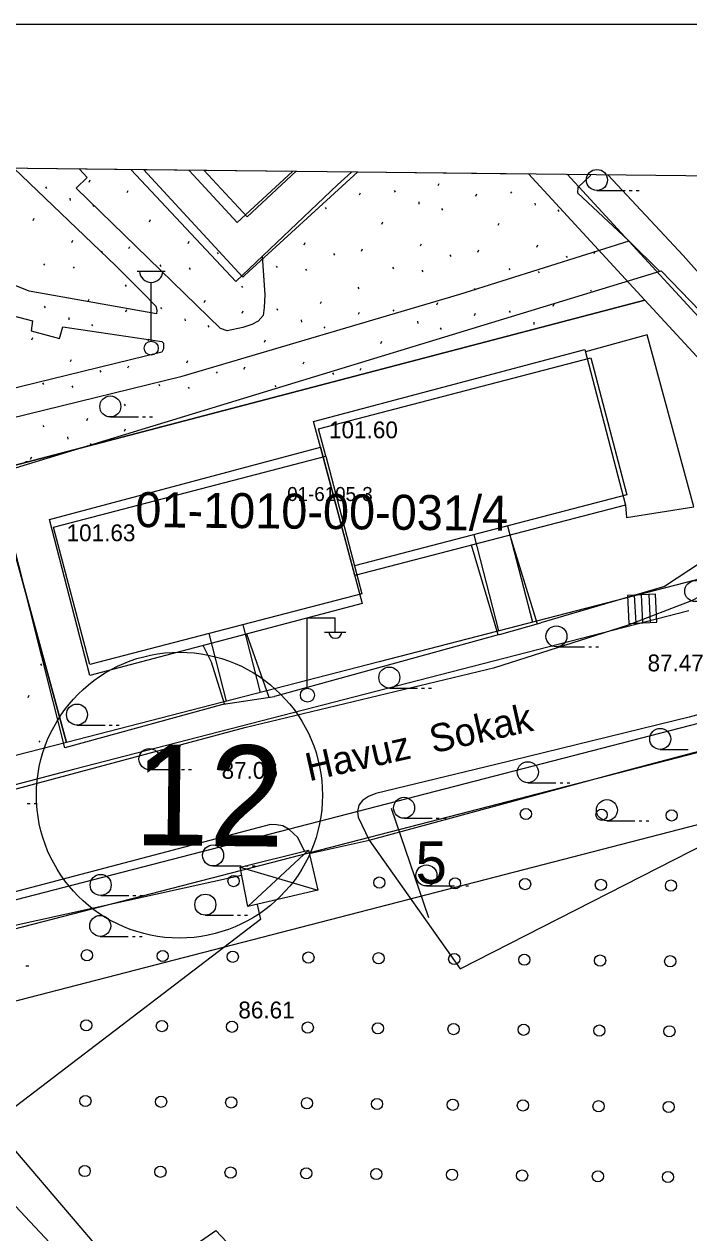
# Model space of a CAD drawing. Extents: x 412225 to 413380, y 4456471 to 4457189.
# Drawn here: x 412471.8 to 412519.2, y 4457102.7 to 4457188.9 of the extents above; entities that cross this region are included whole.
import ezdxf

# ---------------------------------------------------------------- set-up
doc = ezdxf.new("R2010")
doc.units = 0
for name, color, linetype in [('0_HALİHAZIR', 7, 'Continuous'), ('0_KADASTRO', 7, 'Continuous'), ('0_ÇERÇEVE', 7, 'Continuous'), ('Level 20', 7, 'Continuous'), ('Level 27', 7, 'Continuous'), ('Level 41', 7, 'Continuous'), ('Level 43', 7, 'Continuous'), ('Level 56', 7, 'Continuous'), ('Level 57', 7, 'Continuous'), ('Level 58', 7, 'Continuous'), ('Level 59', 7, 'Continuous'), ('Level 62', 7, 'Continuous')]:
    doc.layers.add(name, color=color, linetype=linetype)

msp = doc.modelspace()

# ---------------------------------------------------------------- linework, layer by layer
at = {"layer": '0_HALİHAZIR'}
for p, q in [((412512.692, 4457177.069), (412514.692, 4457177.069)), ((412514.992, 4457177.069), (412515.192, 4457177.069)), ((412515.492, 4457177.069), (412515.692, 4457177.069)), ((412479.901, 4457171.315), (412481.901, 4457171.315)), ((412480.901, 4457166.315), (412480.901, 4457170.508)), ((412477.986, 4457160.906), (412479.986, 4457160.906)), ((412480.286, 4457160.906), (412480.486, 4457160.906)), ((412480.786, 4457160.906), (412480.986, 4457160.906)), ((412471.924, 4457157.722), (412472.124, 4457157.722)), ((412516.867, 4457148.272), (412514.869, 4457148.166)), ((412516.867, 4457148.272), (412514.869, 4457148.166)), ((412515.479, 4457146.196), (412515.373, 4457148.193)), ((412515.973, 4457146.222), (412515.868, 4457148.219)), ((412516.52, 4457146.251), (412516.415, 4457148.248)), ((412516.972, 4457146.275), (412516.867, 4457148.272)), ((412516.972, 4457146.275), (412516.867, 4457148.272)), ((412514.869, 4457148.166), (412514.975, 4457146.169)), ((412514.869, 4457148.166), (412514.975, 4457146.169)), ((412492.031, 4457141.582), (412492.031, 4457146.582)), ((412492.031, 4457146.582), (412494.031, 4457146.582)), ((412494.031, 4457145.582), (412494.031, 4457146.582)), ((412514.975, 4457146.169), (412516.972, 4457146.275)), ((412514.975, 4457146.169), (412516.972, 4457146.275)), ((412493.271, 4457145.542), (412494.771, 4457145.542)), ((412509.802, 4457144.503), (412511.802, 4457144.503)), ((412512.102, 4457144.503), (412512.302, 4457144.503)), ((412512.602, 4457144.503), (412512.802, 4457144.503)), ((412497.884, 4457141.565), (412499.884, 4457141.565)), ((412500.184, 4457141.565), (412500.384, 4457141.565)), ((412500.684, 4457141.565), (412500.884, 4457141.565)), ((412475.606, 4457138.919), (412477.606, 4457138.919)), ((412477.906, 4457138.919), (412478.106, 4457138.919)), ((412478.406, 4457138.919), (412478.606, 4457138.919)), ((412517.203, 4457137.184), (412519.203, 4457137.184)), ((412480.772, 4457135.748), (412482.772, 4457135.748)), ((412483.072, 4457135.748), (412483.272, 4457135.748)), ((412483.572, 4457135.748), (412483.772, 4457135.748)), ((412507.763, 4457134.809), (412509.763, 4457134.809)), ((412510.063, 4457134.809), (412510.263, 4457134.809)), ((412510.563, 4457134.809), (412510.763, 4457134.809)), ((412472.059, 4457133.334), (412472.259, 4457133.334)), ((412472.559, 4457133.334), (412472.759, 4457133.334)), ((412498.934, 4457132.268), (412500.934, 4457132.268)), ((412501.234, 4457132.268), (412501.434, 4457132.268)), ((412501.734, 4457132.268), (412501.934, 4457132.268)), ((412513.403, 4457132.1), (412515.403, 4457132.1)), ((412515.703, 4457132.1), (412515.903, 4457132.1)), ((412516.203, 4457132.1), (412516.403, 4457132.1)), ((412487.801, 4457125.971), (412492.121, 4457129.985)), ((412485.312, 4457128.872), (412487.312, 4457128.872)), ((412487.236, 4457128.78), (412492.782, 4457127.134)), ((412487.612, 4457128.872), (412487.812, 4457128.872)), ((412488.112, 4457128.872), (412488.312, 4457128.872)), ((412477.297, 4457126.763), (412479.297, 4457126.763)), ((412479.597, 4457126.763), (412479.797, 4457126.763)), ((412480.097, 4457126.763), (412480.297, 4457126.763)), ((412500.53, 4457127.447), (412502.53, 4457127.447)), ((412502.83, 4457127.447), (412503.03, 4457127.447)), ((412503.33, 4457127.447), (412503.53, 4457127.447)), ((412484.761, 4457125.358), (412486.761, 4457125.358)), ((412487.061, 4457125.358), (412487.261, 4457125.358)), ((412487.561, 4457125.358), (412487.761, 4457125.358)), ((412477.265, 4457123.842), (412479.265, 4457123.843)), ((412479.565, 4457123.843), (412479.765, 4457123.843)), ((412480.065, 4457123.843), (412480.265, 4457123.843)), ((412471.966, 4457121.75), (412472.166, 4457121.75))]:
    msp.add_line(p, q, dxfattribs=at)
for points in [[(412393.939, 4457179.553), (412393.86, 4457179.192), (412393.878, 4457178.367), (412394.212, 4457177.464), (412394.592, 4457176.755), (412395.179, 4457175.998), (412398.378, 4457172.755), (412413.299, 4457156.298), (412430.482, 4457138.405), (412438.108, 4457130.057), (412439.33, 4457129.206), (412441.283, 4457128.463), (412442.604, 4457128.319), (412444.014, 4457128.233), (412445.731, 4457128.142), (412447.319, 4457128.181), (412453.96, 4457129.81), (412469.039, 4457133.785), (412487.577, 4457138.745), (412505.416, 4457143.042), (412514.873, 4457146.059), (412519.466, 4457147.809), (412522.242, 4457149.265), (412523.885, 4457150.207)], [(412480.249, 4457169.803), (412481.22, 4457168.826), (412481.313, 4457168.505), (412481.288, 4457168.263), (412481.288, 4457168.263), (412472.205, 4457169.887), (412466.541, 4457172.159), (412464.865, 4457172.698), (412465.007, 4457173.555), (412463.154, 4457174.201), (412462.792, 4457173.344), (412458.958, 4457174.301), (412456.522, 4457174.515), (412455.686, 4457174.596), (412455.282, 4457174.776), (412455.191, 4457174.902), (412455.227, 4457175.363), (412455.513, 4457178.465), (412455.523, 4457178.832)], [(412471.101, 4457178.65), (412478.376, 4457171.692)], [(412488.819, 4457172.381), (412489.015, 4457169.631), (412488.967, 4457168.72), (412488.876, 4457168.153), (412488.525, 4457167.745), (412488.075, 4457167.513), (412487.43, 4457167.292), (412486.309, 4457167.059), (412485.843, 4457167.217), (412475.559, 4457177.234), (412476.342, 4457177.984), (412475.784, 4457178.595)], [(412495.19, 4457178.368), (412494.186, 4457177.483), (412486.93, 4457170.585), (412479.469, 4457178.552)], [(412483.602, 4457178.504), (412487.032, 4457174.789), (412490.968, 4457178.417)], [(412512.251, 4457178.168), (412511.333, 4457177.276), (412511.313, 4457176.895)], [(412523.885, 4457150.207), (412525.258, 4457151.512), (412525.258, 4457151.512), (412527.041, 4457153.361), (412527.941, 4457154.58), (412528.545, 4457155.754), (412528.875, 4457156.646), (412528.984, 4457157.784), (412529.052, 4457159.072), (412528.797, 4457160.303), (412528.329, 4457161.447), (412527.695, 4457162.489), (412518.837, 4457172.427), (412513.5, 4457178.154)], [(412517.156, 4457171.301), (412514.961, 4457173.473), (412511.313, 4457176.895)], [(412434.958, 4457148.065), (412439.541, 4457152.523), (412443.581, 4457156.389), (412443.806, 4457156.499), (412444.138, 4457156.567), (412444.297, 4457156.582), (412447.693, 4457155.405), (412448.792, 4457155.225), (412449.415, 4457155.277), (412462.418, 4457158.681), (412462.465, 4457157.96), (412464.604, 4457158.359), (412464.655, 4457159.306), (412483.098, 4457163.823), (412502.902, 4457169.68), (412515, 4457173.485)], [(412478.376, 4457171.692), (412480.249, 4457169.803)], [(412486.178, 4457140.44), (412474.748, 4457137.293), (412469.791, 4457156.843), (412517.26, 4457171.332)], [(412517.26, 4457171.332), (412522.831, 4457165.571), (412524.501, 4457163.523), (412525.007, 4457162.047), (412525.042, 4457158.794), (412524.946, 4457157.667), (412524.424, 4457155.393), (412523.944, 4457154.371), (412523.633, 4457154.01), (412520.138, 4457150.554), (412517.514, 4457148.817), (412508.682, 4457146.228)], [(412470.536, 4457168.259), (412472.434, 4457167.769), (412472.335, 4457167.055), (412474.351, 4457166.498), (412474.603, 4457167.337), (412481.647, 4457166.295), (412481.786, 4457166.166), (412481.766, 4457165.778), (412481.667, 4457165.527), (412462.485, 4457160.854)], [(412514.739, 4457154.614), (412514.803, 4457153.723), (412519.596, 4457154.505), (412516.269, 4457166.772), (412511.879, 4457165.548)], [(412505.655, 4457145.357), (412503.733, 4457151.753)], [(412506.489, 4457152.469), (412508.439, 4457146.158)], [(412505.752, 4457145.384), (412508.682, 4457146.228)], [(412487.707, 4457145.422), (412489.287, 4457140.91)], [(412505.752, 4457145.384), (412489.689, 4457140.973)], [(412486.13, 4457140.426), (412485.204, 4457143.41), (412484.608, 4457144.602)], [(412591.991, 4457093.134), (412591.947, 4457093.201), (412581.124, 4457104.608), (412565.332, 4457122.279), (412551.7, 4457136.602), (412546.67, 4457141.959), (412545.412, 4457142.825), (412543.559, 4457143.833), (412542.139, 4457144.425), (412540.684, 4457144.575), (412538.554, 4457144.54), (412535.793, 4457143.961), (412527.736, 4457141.828), (412519.262, 4457139.497), (412505.481, 4457136.105), (412496.922, 4457134.036), (412496.406, 4457133.817), (412495.962, 4457133.546), (412495.697, 4457133.203), (412495.625, 4457132.764), (412495.653, 4457132.357), (412496.439, 4457130.704)], [(412496.437, 4457130.708), (412514.857, 4457135.714), (412539.433, 4457142.232), (412540.905, 4457142.203), (412542.483, 4457141.657), (412544.928, 4457139.994), (412548.577, 4457136.464), (412555.985, 4457128.475), (412566.829, 4457116.626), (412581.817, 4457100.004), (412590.355, 4457090.834), (412570.942, 4457073.485), (412568.75, 4457075.482)], [(412486.058, 4457140.407), (412489.689, 4457140.973)], [(412491.83, 4457129.914), (412491.365, 4457130.897), (412490.731, 4457131.46), (412490.278, 4457131.742), (412489.839, 4457131.814), (412489.398, 4457131.838), (412470.19, 4457126.765), (412459.431, 4457124.013), (412456.738, 4457122.864), (412455.049, 4457121.859), (412453.737, 4457120.292), (412453.018, 4457119.248), (412452.372, 4457117.745), (412452.237, 4457116.571), (412452.312, 4457115.436), (412452.579, 4457114.204), (412453.35, 4457112.737), (412454.238, 4457111.62), (412458.447, 4457107.032), (412464.954, 4457099.592)], [(412496.439, 4457130.704), (412502.938, 4457121.527), (412522.924, 4457131.735)], [(412492.173, 4457129.76), (412496.439, 4457130.704)], [(412538.824, 4457047.448), (412525.781, 4457035.425), (412494.494, 4457071.745), (412469.513, 4457099.026), (412455.656, 4457114.468), (412455.285, 4457115.523), (412455.184, 4457117.063), (412455.471, 4457118.119), (412456.142, 4457119.058), (412456.959, 4457119.769), (412458.206, 4457120.556), (412459.576, 4457121.129), (412460.793, 4457121.588), (412468.706, 4457124.092), (412487.348, 4457128.223)], [(412488.465, 4457126.126), (412488.7, 4457125.054), (412469.554, 4457110.455), (412479.564, 4457098.724), (412485.518, 4457102.853), (412508.752, 4457078.21), (412511.887, 4457074.999)]]:
    msp.add_lwpolyline(points, dxfattribs=at)
for points in [[(412495.424, 4457149.593), (412492.966, 4457158.748), (412492.466, 4457160.576), (412511.832, 4457165.727), (412514.739, 4457154.614)], [(412476.519, 4457142.46), (412473.637, 4457153.584), (412492.966, 4457158.748), (412495.958, 4457147.606)], [(412487.801, 4457125.971), (412487.236, 4457128.78), (412492.121, 4457129.985), (412492.782, 4457127.134)]]:
    msp.add_lwpolyline(points, close=True, dxfattribs=at)
for centre, radius in [((412512.692, 4457177.819), 0.75), ((412480.901, 4457165.815), 0.5), ((412477.986, 4457161.656), 0.75), ((412519.701, 4457148.48), 0.75), ((412509.802, 4457145.253), 0.75), ((412497.884, 4457142.315), 0.75), ((412492.041, 4457141.057), 0.5), ((412475.606, 4457139.669), 0.75), ((412517.203, 4457137.934), 0.75), ((412480.772, 4457136.498), 0.75), ((412507.763, 4457135.559), 0.75), ((412498.934, 4457133.018), 0.75), ((412513.403, 4457132.85), 0.75), ((412485.312, 4457129.622), 0.75), ((412500.53, 4457128.197), 0.75), ((412477.297, 4457127.513), 0.75), ((412484.76, 4457126.108), 0.75), ((412477.265, 4457124.592), 0.75)]:
    msp.add_circle(centre, radius, dxfattribs=at)
for centre, radius, start, end in [((412480.901, 4457171.345), 0.837, 183.298, 356.90719), ((412494.031, 4457145.586), 0.474, 184.83843, 355.14641)]:
    msp.add_arc(centre, radius, start, end, dxfattribs=at)
at = {"layer": '0_KADASTRO'}
for points in [[(412422.555, 4457179.243), (412480.345, 4457178.575)], [(412507.816, 4457178.257), (412516.115, 4457169.25), (412491.982, 4457162.927), (412469.547, 4457157.049), (412474.863, 4457137.68), (412471.255, 4457136.748), (412465.945, 4457156.02), (412436.548, 4457148.217), (412429.519, 4457141.99), (412426.872, 4457145.142), (412441.72, 4457158.526), (412426.153, 4457175.353), (412422.555, 4457179.243)], [(412495.646, 4457178.398), (412487.585, 4457171.021), (412487.431, 4457170.88), (412480.345, 4457178.575)], [(412480.345, 4457178.575), (412495.646, 4457178.398)], [(412480.345, 4457178.575), (412487.431, 4457170.88), (412487.585, 4457171.021), (412495.646, 4457178.398)], [(412495.646, 4457178.398), (412507.816, 4457178.257)]]:
    msp.add_lwpolyline(points, dxfattribs=at)
for points in [[(412469.547, 4457157.049), (412491.982, 4457162.927), (412516.115, 4457169.25), (412523.786, 4457160.912), (412521.59, 4457151.551), (412521.141, 4457149.637), (412518.971, 4457149.076), (412497.15, 4457143.438), (412474.863, 4457137.68)], [(412455.94, 4457113.583), (412457.438, 4457120.408), (412457.536, 4457120.857), (412458.994, 4457121.234), (412534.647, 4457140.799), (412537.828, 4457141.607), (412541.352, 4457142.15), (412542.299, 4457141.914), (412544.86, 4457141.275), (412548.321, 4457139.401), (412591.099, 4457092.135), (412590.151, 4457091.291), (412576.154, 4457078.845), (412570.429, 4457073.754), (412569.73, 4457073.134), (412568.481, 4457074.494), (412547.075, 4457054.575), (412527.885, 4457036.719), (412505.546, 4457060.585), (412501.535, 4457064.87)]]:
    msp.add_lwpolyline(points, close=True, dxfattribs=at)
at = {"layer": '0_ÇERÇEVE'}
for points in [[(412231.94, 4457188.937), (413313.937, 4457188.937), (413313.937, 4456471.176), (412231.94, 4456471.176)], [(412246.74, 4457181.275), (413310.435, 4457168.98), (413302.463, 4456474.947), (412238.67, 4456487.241)]]:
    msp.add_lwpolyline(points, close=True, dxfattribs=at)
at = {"layer": 'Level 20'}
msp.add_line((412498.013, 4457132.991), (412500.684, 4457125.196), dxfattribs=at)
msp.add_lwpolyline([(412528.129, 4457043.775), (412509.196, 4457064.002), (412505.185, 4457068.287), (412461.388, 4457115.08), (412461.762, 4457116.785), (412535.888, 4457135.956), (412538.826, 4457136.702), (412541.119, 4457137.055), (412543.036, 4457136.577), (412545.188, 4457135.412), (412582.409, 4457094.286)], dxfattribs=at)
at = {"layer": 'Level 27'}
for points in [[(412507.816, 4457178.257), (412516.115, 4457169.25), (412523.786, 4457160.912), (412521.59, 4457151.551), (412521.141, 4457149.637), (412518.971, 4457149.076), (412497.15, 4457143.438), (412474.863, 4457137.68), (412471.255, 4457136.748), (412449.122, 4457131.029), (412445.984, 4457130.385), (412443.012, 4457130.209), (412441.325, 4457131.054), (412440.357, 4457131.539), (412438.257, 4457132.987), (412437.717, 4457133.359), (412429.519, 4457141.99), (412426.872, 4457145.142)], [(412527.885, 4457036.719), (412505.546, 4457060.585), (412501.535, 4457064.87), (412455.94, 4457113.583), (412457.438, 4457120.408), (412457.536, 4457120.857), (412458.994, 4457121.234), (412534.647, 4457140.799), (412537.828, 4457141.607), (412541.352, 4457142.15), (412542.299, 4457141.914), (412544.86, 4457141.275), (412548.321, 4457139.401), (412591.099, 4457092.135), (412592.561, 4457090.519)]]:
    msp.add_lwpolyline(points, dxfattribs=at)
at = {"layer": 'Level 41'}
for p, q in [((412476.484, 4457177.674), (412476.556, 4457177.832)), ((412501.361, 4457177.419), (412501.434, 4457177.578)), ((412473.351, 4457177.322), (412473.421, 4457177.214)), ((412479.175, 4457176.918), (412479.249, 4457177.077)), ((412495.76, 4457176.748), (412495.834, 4457176.907)), ((412498.229, 4457177.068), (412498.299, 4457176.96)), ((412504.053, 4457176.663), (412504.126, 4457176.822)), ((412506.521, 4457176.983), (412506.591, 4457176.875)), ((412475.101, 4457176.513), (412475.117, 4457176.353)), ((412476.726, 4457176.027), (412476.795, 4457175.919)), ((412493.311, 4457175.857), (412493.38, 4457175.749)), ((412499.978, 4457176.259), (412499.995, 4457176.098)), ((412501.604, 4457175.772), (412501.672, 4457175.664)), ((412508.271, 4457176.174), (412508.287, 4457176.014)), ((412472.477, 4457174.926), (412472.551, 4457175.085)), ((412480.77, 4457174.841), (412480.844, 4457175)), ((412509.896, 4457175.687), (412509.965, 4457175.579)), ((412497.355, 4457174.671), (412497.429, 4457174.831)), ((412505.648, 4457174.586), (412505.721, 4457174.746)), ((412475.234, 4457173.368), (412475.305, 4457173.527)), ((412483.526, 4457173.283), (412483.598, 4457173.442)), ((412491.819, 4457173.198), (412491.89, 4457173.357)), ((412500.111, 4457173.113), (412500.183, 4457173.272)), ((412508.404, 4457173.028), (412508.475, 4457173.187)), ((412477.322, 4457172.73), (412477.392, 4457172.624)), ((412479.312, 4457172.918), (412479.385, 4457173.077)), ((412485.615, 4457172.645), (412485.685, 4457172.539)), ((412493.907, 4457172.561), (412493.977, 4457172.454)), ((412495.897, 4457172.748), (412495.97, 4457172.907)), ((412502.2, 4457172.476), (412502.27, 4457172.369)), ((412504.19, 4457172.663), (412504.262, 4457172.823)), ((412510.492, 4457172.391), (412510.562, 4457172.284)), ((412512.482, 4457172.578), (412512.555, 4457172.738)), ((412473.228, 4457171.843), (412473.298, 4457171.735)), ((412475.325, 4457171.63), (412475.395, 4457171.522)), ((412481.52, 4457171.758), (412481.59, 4457171.651)), ((412483.617, 4457171.545), (412483.687, 4457171.437)), ((412489.813, 4457171.673), (412489.883, 4457171.566)), ((412491.91, 4457171.46), (412491.98, 4457171.352)), ((412498.106, 4457171.588), (412498.175, 4457171.481)), ((412506.398, 4457171.504), (412506.468, 4457171.396)), ((412500.202, 4457171.375), (412500.272, 4457171.267)), ((412508.495, 4457171.29), (412508.565, 4457171.182)), ((412479.05, 4457170.33), (412479.12, 4457170.223)), ((412487.342, 4457170.246), (412487.412, 4457170.138)), ((412495.635, 4457170.161), (412495.705, 4457170.053)), ((412503.927, 4457170.076), (412503.997, 4457169.968)), ((412512.22, 4457169.991), (412512.29, 4457169.883)), ((412476.397, 4457169.165), (412476.469, 4457169.323)), ((412484.689, 4457169.08), (412484.762, 4457169.238)), ((412492.982, 4457168.995), (412493.054, 4457169.153)), ((412501.274, 4457168.91), (412501.347, 4457169.068)), ((412509.567, 4457168.825), (412509.639, 4457168.983)), ((412473.264, 4457168.813), (412473.334, 4457168.705)), ((412479.088, 4457168.408), (412479.162, 4457168.567)), ((412481.556, 4457168.728), (412481.626, 4457168.62)), ((412487.381, 4457168.323), (412487.454, 4457168.482)), ((412489.849, 4457168.643), (412489.919, 4457168.535)), ((412495.673, 4457168.238), (412495.747, 4457168.397)), ((412498.142, 4457168.558), (412498.211, 4457168.45)), ((412503.966, 4457168.153), (412504.039, 4457168.313)), ((412506.434, 4457168.473), (412506.504, 4457168.365)), ((412475.014, 4457168.004), (412475.03, 4457167.843)), ((412476.639, 4457167.517), (412476.708, 4457167.409)), ((412483.306, 4457167.919), (412483.323, 4457167.759)), ((412484.931, 4457167.432), (412485, 4457167.324)), ((412491.599, 4457167.834), (412491.615, 4457167.674)), ((412493.224, 4457167.347), (412493.293, 4457167.24)), ((412499.891, 4457167.749), (412499.908, 4457167.589)), ((412501.516, 4457167.262), (412501.585, 4457167.155)), ((412508.184, 4457167.664), (412508.2, 4457167.504)), ((412472.39, 4457166.416), (412472.464, 4457166.576)), ((412480.683, 4457166.332), (412480.756, 4457166.491)), ((412488.975, 4457166.247), (412489.049, 4457166.406)), ((412497.268, 4457166.162), (412497.342, 4457166.321)), ((412475.146, 4457164.858), (412475.218, 4457165.017)), ((412479.225, 4457164.408), (412479.298, 4457164.568)), ((412483.439, 4457164.773), (412483.511, 4457164.933)), ((412491.732, 4457164.688), (412491.803, 4457164.848)), ((412477.235, 4457164.221), (412477.305, 4457164.114)), ((412485.528, 4457164.136), (412485.598, 4457164.029)), ((412487.518, 4457164.323), (412487.59, 4457164.483)), ((412493.82, 4457164.051), (412493.89, 4457163.944)), ((412495.81, 4457164.239), (412495.883, 4457164.398)), ((412473.141, 4457163.334), (412473.211, 4457163.226)), ((412475.238, 4457163.12), (412475.308, 4457163.012)), ((412481.433, 4457163.249), (412481.503, 4457163.141)), ((412483.53, 4457163.035), (412483.6, 4457162.928)), ((412489.726, 4457163.164), (412489.796, 4457163.056)), ((412491.823, 4457162.95), (412491.859, 4457162.895)), ((412478.963, 4457161.821), (412479.032, 4457161.713)), ((412487.255, 4457161.736), (412487.281, 4457161.695)), ((412473.177, 4457160.303), (412473.247, 4457160.195)), ((412476.309, 4457160.655), (412476.382, 4457160.813)), ((412474.927, 4457159.494), (412474.943, 4457159.334)), ((412479.001, 4457159.898), (412479.075, 4457160.058)), ((412481.469, 4457160.218), (412481.494, 4457160.179)), ((412476.552, 4457159.007), (412476.62, 4457158.902)), ((412472.303, 4457157.907), (412472.377, 4457158.066)), ((412473.003, 4457143.284), (412473.072, 4457143.176)), ((412472.129, 4457140.888), (412472.203, 4457141.047)), ((412472.879, 4457137.805), (412472.949, 4457137.697))]:
    msp.add_line(p, q, dxfattribs=at)
at = {"layer": 'Level 43'}
for centre in [(412507.621, 4457132.577), (412513.021, 4457132.522), (412518.02, 4457132.471), (412486.771, 4457127.79), (412497.17, 4457127.684), (412502.57, 4457127.629), (412507.57, 4457127.577), (412512.969, 4457127.522), (412517.969, 4457127.471), (412476.316, 4457122.497), (412481.716, 4457122.442), (412486.715, 4457122.391), (412492.115, 4457122.335), (412497.115, 4457122.284), (412502.515, 4457122.229), (412507.514, 4457122.178), (412512.914, 4457122.122), (412517.914, 4457122.071), (412476.265, 4457117.497), (412481.665, 4457117.442), (412486.664, 4457117.391), (412492.064, 4457117.336), (412497.064, 4457117.284), (412502.463, 4457117.229), (412507.463, 4457117.178), (412512.863, 4457117.123), (412517.863, 4457117.072), (412476.21, 4457112.098), (412481.609, 4457112.042), (412486.609, 4457111.991), (412492.009, 4457111.936), (412497.008, 4457111.885), (412502.408, 4457111.829), (412507.408, 4457111.778), (412512.808, 4457111.723), (412517.807, 4457111.672), (412476.158, 4457107.098), (412481.558, 4457107.043), (412486.558, 4457106.991), (412491.958, 4457106.936), (412496.957, 4457106.885), (412502.357, 4457106.83), (412507.357, 4457106.778), (412512.756, 4457106.723), (412517.756, 4457106.672)]:
    msp.add_circle(centre, 0.4, dxfattribs=at)
at = {"layer": 'Level 57'}
for points in [[(412495.646, 4457178.398), (412487.585, 4457171.021), (412487.431, 4457170.88), (412480.345, 4457178.575)], [(412474.863, 4457137.68), (412469.547, 4457157.049), (412491.982, 4457162.927), (412516.115, 4457169.25)]]:
    msp.add_lwpolyline(points, dxfattribs=at)
at = {"layer": 'Level 58'}
msp.add_circle((412482.913, 4457133.922), 10.2, dxfattribs=at)
at = {"layer": 'Level 59'}
for p, q in [((412503.903, 4457152.509), (412505.677, 4457145.641)), ((412506.322, 4457153.139), (412508.098, 4457146.267)), ((412487.428, 4457146.083), (412488.677, 4457141.249)), ((412485.009, 4457145.452), (412486.256, 4457140.623))]:
    msp.add_line(p, q, dxfattribs=at)
for points in [[(412484.649, 4457178.525), (412487.733, 4457175.187), (412491.235, 4457178.449)], [(412493.352, 4457158.113), (412492.841, 4457160.065), (412512.249, 4457165.125), (412514.825, 4457155.356), (412495.4, 4457150.292)]]:
    msp.add_lwpolyline(points, dxfattribs=at)
msp.add_lwpolyline([(412476.514, 4457143.237), (412473.942, 4457153.052), (412493.352, 4457158.113), (412495.4, 4457150.292), (412495.922, 4457148.297)], close=True, dxfattribs=at)
at = {"layer": 'Level 62'}
for points in [[(412510.565, 4457178.225), (412524.096, 4457163.54)], [(412519.243, 4457147.081), (412497.65, 4457141.502), (412475.363, 4457135.744), (412471.755, 4457134.812), (412446.801, 4457128.364)], [(412460.053, 4457123.574), (412539.515, 4457144.124)]]:
    msp.add_lwpolyline(points, dxfattribs=at)

# ---------------------------------------------------------------- texts
at = {"layer": '0_HALİHAZIR'}
for s, p in [('101.60', (412493.584, 4457159.388)), ('101.63', (412474.867, 4457152.042)), ('87.47', (412516.298, 4457142.757)), ('87.06', (412485.921, 4457135.089)), ('86.61', (412487.116, 4457117.992))]:
    msp.add_text(s, height=1.2, dxfattribs=at).set_placement(p)
msp.add_text('Havuz  Sokak', height=2, rotation=12.71883, dxfattribs=at).set_placement((412492.156, 4457134.901))
at = {"layer": '0_KADASTRO'}
msp.add_text('01-6105-3', height=1, dxfattribs=at).set_placement((412490.6, 4457154.91))
msp.add_text('01-6105-3', height=1, dxfattribs=at).set_placement((412490.6, 4457154.91))
at = {"layer": 'Level 20'}
msp.add_text('5', height=3, dxfattribs=at).set_placement((412499.757, 4457127.615))
at = {"layer": 'Level 56'}
msp.add_text('01-1010-00-031/4', height=2.5, rotation=359.4136, dxfattribs=at).set_placement((412479.757, 4457153.052))
at = {"layer": 'Level 58'}
msp.add_text('12', height=7.2, rotation=359.4141, dxfattribs=at).set_placement((412479.646, 4457130.355))

doc.saveas('drawing.dxf')
